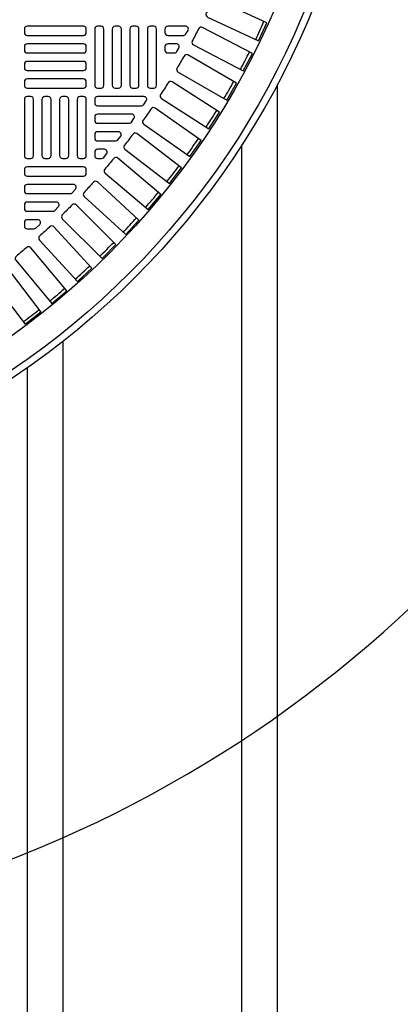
# Model space of a CAD drawing. Extents: x -169 to 6736, y -208 to 3022.
# Tile 461 of 656: x 1884 to 1895, y 1281 to 1308. Entities that reach past the tile are written whole.
import ezdxf

# ---------------------------------------------------------------- set-up
doc = ezdxf.new("R2010")
doc.units = 0
doc.header["$MEASUREMENT"] = 0
doc.header["$PDSIZE"] = 1
doc.linetypes.add('HIDDEN2', pattern=[0.28125, 0.1875, -0.09375])
doc.layers.get('DEFPOINTS').update_dxf_attribs({"linetype": 'CONTINUOUS'})
for name, color, linetype in [('DIM', 3, 'CONTINUOUS'), ('TANK-MANHOLE-COVER-40', 2, 'CONTINUOUS'), ('TANK-MANHOLE-COVER-HATCH-40', 252, 'CONTINUOUS'), ('TANK-SLOPE', 3, 'CONTINUOUS'), ('TANK-UST-RIB', 7, 'CONTINUOUS')]:
    doc.layers.add(name, color=color, linetype=linetype)
doc.styles.add('SIMPLEX', font='simplex')
doc.dimstyles.new('DIM64', dxfattribs={"dimscale": 64, "dimtxt": 0.09375, "dimasz": 0.09375, "dimexe": 0.0625, "dimexo": 0.0625, "dimgap": 0.046875, "dimtad": 1, "dimdec": 4, "dimzin": 3, "dimdsep": 46, "dimlunit": 4, "dimtxsty": 'SIMPLEX', "dimcen": 0, "dimclrd": 256, "dimclre": 256, "dimclrt": 256, "dimadec": 0, "dimazin": 0, "dimtfac": 1, "dimtdec": 4, "dimtmove": 0, "dimatfit": 3, "dimfxl": 1, "dimfrac": 2, "dimtolj": 1, "dimtzin": 0, "dimarcsym": 0})

# ---------------------------------------------------------------- blocks, each defined once
blk = doc.blocks.new('*D33')
at = {"layer": 'DEFPOINTS', "color": 0, "transparency": 16777216}
for p in [(1800.266, 1380.018), (2061.773, 1380.018), (2061.773, 1254.018)]:
    blk.add_point(p, dxfattribs=at)
at = {"layer": 'DIM', "lineweight": -2, "transparency": 16777216}
for p, q in [((1804.266, 1380.018), (2065.773, 1380.018)), ((2061.773, 1260.018), (2061.773, 1374.018))]:
    blk.add_line(p, q, dxfattribs=at)
at = {"layer": 'DIM', "transparency": 16777216}
for points in [[(2060.773, 1374.018), (2062.773, 1374.018), (2061.773, 1380.018)], [(2060.773, 1260.018), (2062.773, 1260.018), (2061.773, 1254.018)]]:
    blk.add_solid(points, dxfattribs=at)
at = {"layer": 'DIM', "transparency": 16777216, "insert": (2055.201, 1317.018), "char_height": 6, "attachment_point": 5, "rotation": 90, "style": 'SIMPLEX'}
blk.add_mtext('\\A1;10\'-6"', dxfattribs=at)

msp = doc.modelspace()

# ---------------------------------------------------------------- linework, layer by layer
at = {"layer": 'DEFPOINTS', "color": 8, "linetype": 'HIDDEN2', "ltscale": 0.125}
msp.add_circle((1871.12278, 1317.01762), 14, dxfattribs=at)
msp.add_circle((1871.12278, 1317.01762), 14, dxfattribs=at)
at = {"layer": 'TANK-MANHOLE-COVER-40', "color": 4, "linetype": 'Continuous'}
msp.add_circle((1871.12201, 1317.01762), 22.63902, dxfattribs=at)
at = {"layer": 'TANK-MANHOLE-COVER-40', "color": 1, "linetype": 'Continuous'}
msp.add_circle((1871.12201, 1317.01762), 22.44094, dxfattribs=at)
at = {"layer": 'TANK-MANHOLE-COVER-40', "color": 2, "linetype": 'Continuous'}
msp.add_circle((1871.12201, 1317.01762), 21.65354, dxfattribs=at)
at = {"layer": 'TANK-MANHOLE-COVER-HATCH-40', "linetype": 'Continuous'}
for points in [[(1889.29448, 1308.76001, -0.00491171), (1889.12875, 1308.4046, 0.41709369), (1889.1665, 1308.29926), (1890.59464, 1307.63331), (1890.82758, 1308.13285), (1889.39944, 1308.7988, 0.41709369), (1889.29448, 1308.76001)], [(1888.91699, 1307.9752, -0.00491171), (1888.73592, 1307.62735, 0.41709369), (1888.76904, 1307.52047), (1890.16677, 1306.79286), (1890.42127, 1307.28176), (1889.02355, 1308.00937, 0.41709369), (1888.91699, 1307.9752)], [(1888.50563, 1307.2076, -0.00491171), (1888.30955, 1306.86798, 0.41709369), (1888.33798, 1306.75975), (1889.70264, 1305.97187), (1889.97823, 1306.44921), (1888.61357, 1307.23709, 0.41709369), (1888.50563, 1307.2076)], [(1888.06118, 1306.45867, -0.00491171), (1887.85047, 1306.12793, 0.41709369), (1887.87416, 1306.01857), (1889.20315, 1305.17191), (1889.4993, 1305.63677), (1888.17031, 1306.48343, 0.41709369), (1888.06118, 1306.45867)], [(1887.58448, 1305.72985, -0.00491171), (1887.35955, 1305.40861, 0.41709369), (1887.37844, 1305.29832), (1888.66924, 1304.39449), (1888.98538, 1304.84599), (1887.69458, 1305.74982, 0.41709369), (1887.58448, 1305.72985)], [(1886.53804, 1304.338, -0.00491171), (1886.28597, 1304.03759, 0.41709369), (1886.29517, 1303.92607), (1887.50228, 1302.91319), (1887.85658, 1303.33542), (1886.64947, 1304.3483, 0.41709369), (1886.53804, 1304.338)], [(1885.37428, 1303.04266, -0.00491171), (1885.09698, 1302.76536, 0.41709369), (1885.09643, 1302.65346), (1886.21067, 1301.53922), (1886.60041, 1301.92897), (1885.48618, 1303.04321, 0.41709369), (1885.37428, 1303.04266)], [(1884.10204, 1301.85367, -0.00491171), (1883.80164, 1301.6016, 0.41709369), (1883.79134, 1301.49017), (1884.80422, 1300.28306), (1885.22645, 1300.63735), (1884.21357, 1301.84446, 0.41709369), (1884.10204, 1301.85367)], [(1883.42825, 1301.30192, -0.41709369), (1883.53926, 1301.28786), (1884.49853, 1300.03772), (1884.06125, 1299.70218), (1883.10198, 1300.95232, -0.41709369), (1883.11713, 1301.06319, 0.00491171), (1883.42825, 1301.30192)]]:
    msp.add_lwpolyline(points, format="xyb", dxfattribs=at)
at = {"layer": 'TANK-MANHOLE-COVER-HATCH-40', "linetype": 'Continuous', "flags": 128}
for points in [[(1885.76768, 1307.96251, 0.41421356), (1885.68894, 1308.04125), (1884.11414, 1308.04125, 0.41421356), (1884.0354, 1307.96251), (1884.0354, 1307.86408, 0.41421356), (1884.11414, 1307.78534), (1885.68894, 1307.78534, 0.41421356), (1885.76768, 1307.86408)], [(1886.08264, 1308.04125, 0.41421356), (1886.0039, 1307.96251), (1886.0039, 1306.3877, 0.41421356), (1886.08264, 1306.30896), (1886.18107, 1306.30896, 0.41421356), (1886.25981, 1306.3877), (1886.25981, 1307.96251, 0.41421356), (1886.18107, 1308.04125)], [(1886.57477, 1308.04125, 0.41421356), (1886.49603, 1307.96251), (1886.49603, 1306.3877, 0.41421356), (1886.57477, 1306.30896), (1886.67319, 1306.30896, 0.41421356), (1886.75193, 1306.3877), (1886.75193, 1307.96251, 0.41421356), (1886.67319, 1308.04125)], [(1887.0669, 1308.04125, 0.41421356), (1886.98815, 1307.96251), (1886.98815, 1306.3877, 0.41421356), (1887.0669, 1306.30896), (1887.16532, 1306.30896, 0.41421356), (1887.24406, 1306.3877), (1887.24406, 1307.96251, 0.41421356), (1887.16532, 1308.04125)], [(1887.55902, 1308.04125, 0.41421356), (1887.48028, 1307.96251), (1887.48028, 1306.3877, 0.41421356), (1887.55902, 1306.30896), (1887.65745, 1306.30896, 0.41421356), (1887.73619, 1306.3877), (1887.73619, 1307.96251, 0.41421356), (1887.65745, 1308.04125)], [(1885.76768, 1307.47038, 0.41421356), (1885.68894, 1307.54912), (1884.11414, 1307.54912, 0.41421356), (1884.0354, 1307.47038), (1884.0354, 1307.37195, 0.41421356), (1884.11414, 1307.29321), (1885.68894, 1307.29321, 0.41421356), (1885.76768, 1307.37195)], [(1885.76768, 1306.97825, 0.41421356), (1885.68894, 1307.05699), (1884.11414, 1307.05699, 0.41421356), (1884.0354, 1306.97825), (1884.0354, 1306.87983, 0.41421356), (1884.11414, 1306.80109), (1885.68894, 1306.80109, 0.41421356), (1885.76768, 1306.87983)], [(1885.76768, 1306.48613, 0.41421356), (1885.68894, 1306.56487), (1884.11414, 1306.56487, 0.41421356), (1884.0354, 1306.48613), (1884.0354, 1306.3877, 0.41421356), (1884.11414, 1306.30896), (1885.68894, 1306.30896, 0.41421356), (1885.76768, 1306.3877)], [(1884.11414, 1306.07274, 0.41421356), (1884.0354, 1305.994), (1884.0354, 1304.4192, 0.41421356), (1884.11414, 1304.34046), (1884.21256, 1304.34046, 0.41421356), (1884.2913, 1304.4192), (1884.2913, 1305.994, 0.41421356), (1884.21256, 1306.07274)], [(1884.60627, 1306.07274, 0.41421356), (1884.52752, 1305.994), (1884.52752, 1304.4192, 0.41421356), (1884.60627, 1304.34046), (1884.70469, 1304.34046, 0.41421356), (1884.78343, 1304.4192), (1884.78343, 1305.994, 0.41421356), (1884.70469, 1306.07274)], [(1885.09839, 1306.07274, 0.41421356), (1885.01965, 1305.994), (1885.01965, 1304.4192, 0.41421356), (1885.09839, 1304.34046), (1885.19682, 1304.34046, 0.41421356), (1885.27556, 1304.4192), (1885.27556, 1305.994, 0.41421356), (1885.19682, 1306.07274)], [(1885.59052, 1306.07274, 0.41421356), (1885.51178, 1305.994), (1885.51178, 1304.4192, 0.41421356), (1885.59052, 1304.34046), (1885.68894, 1304.34046, 0.41421356), (1885.76768, 1304.4192), (1885.76768, 1305.994, 0.41421356), (1885.68894, 1306.07274)]]:
    msp.add_lwpolyline(points, format="xyb", close=True, dxfattribs=at)
at = {"layer": 'TANK-MANHOLE-COVER-HATCH-40', "linetype": 'Continuous'}
for points in [[(1888.05115, 1307.78534), (1888.49232, 1307.78534, 0.26794919), (1888.56051, 1307.82471), (1888.61733, 1307.92314, 0.57735027), (1888.54914, 1308.04125), (1888.05115, 1308.04125), (1888.05115, 1308.04125, 0.41421356), (1887.97241, 1307.96251), (1887.97241, 1307.86408), (1887.97241, 1307.86408, 0.41421356)], [(1888.05115, 1307.29321), (1888.23639, 1307.29321, 0.27209959), (1888.30519, 1307.33364), (1888.36, 1307.43207, 0.57220395), (1888.29121, 1307.54912), (1888.05115, 1307.54912), (1888.05115, 1307.54912, 0.41421356), (1887.97241, 1307.47038), (1887.97241, 1307.37195), (1887.97241, 1307.37195, 0.41421356)], [(1886.08264, 1305.81684), (1887.31588, 1305.81684, 0.24862232), (1887.38104, 1305.85137), (1887.44781, 1305.9498, 0.60176538), (1887.38265, 1306.07274), (1886.08264, 1306.07274), (1886.08264, 1306.07274, 0.41421356), (1886.0039, 1305.994), (1886.0039, 1305.89558), (1886.0039, 1305.89558, 0.41421356)], [(1886.08264, 1305.32471), (1886.96664, 1305.32471, 0.24054885), (1887.03043, 1305.35728), (1887.10167, 1305.45571, 0.61218964), (1887.03789, 1305.58062), (1886.08264, 1305.58062), (1886.08264, 1305.58062, 0.41421356), (1886.0039, 1305.50188), (1886.0039, 1305.40345), (1886.0039, 1305.40345, 0.41421356)], [(1886.08264, 1304.83258), (1886.59389, 1304.83258, 0.23232365), (1886.6562, 1304.86319), (1886.73223, 1304.96162, 0.62295027), (1886.66991, 1305.08849), (1886.08264, 1305.08849), (1886.08264, 1305.08849, 0.41421356), (1886.0039, 1305.00975), (1886.0039, 1304.91132), (1886.0039, 1304.91132, 0.41421356)], [(1887.07682, 1305.023, -0.00491946), (1886.83772, 1304.71139, 0.41709369), (1886.85178, 1304.60038), (1888.10192, 1303.64111), (1888.43746, 1304.07839), (1887.18682, 1305.03804, 0.41710279)], [(1886.0039, 1304.51762), (1886.0039, 1304.4192), (1886.0039, 1304.4192, 0.41421356), (1886.08264, 1304.34046), (1886.19587, 1304.34046, 0.2239262), (1886.25662, 1304.3691), (1886.33779, 1304.46753, 0.63408546), (1886.27704, 1304.59636), (1886.08264, 1304.59636), (1886.08264, 1304.59636, 0.41421356)], [(1884.11414, 1303.84833), (1885.68894, 1303.84833, 0.41421356), (1885.76768, 1303.92707), (1885.76768, 1304.0255, 0.41421356), (1885.68894, 1304.10424), (1884.11414, 1304.10424, 0.41421356), (1884.0354, 1304.0255), (1884.0354, 1303.92707, 0.41421356)], [(1884.11414, 1303.35621), (1885.31541, 1303.35621, 0.20651443), (1885.37269, 1303.38092), (1885.46553, 1303.47934, 0.6576677), (1885.40825, 1303.61211), (1884.11414, 1303.61211), (1884.11414, 1303.61211, 0.41421356), (1884.0354, 1303.53337), (1884.0354, 1303.43495), (1884.0354, 1303.43495, 0.41421356)], [(1885.70969, 1303.27669), (1886.87147, 1302.21211), (1887.24384, 1302.61849), (1886.08206, 1303.68306, 0.41709369), (1885.97029, 1303.67763, -0.00491171), (1885.70536, 1303.38851, 0.41709369)], [(1884.11414, 1302.86408), (1884.82755, 1302.86408, 0.19743793), (1884.88291, 1302.88683), (1884.98246, 1302.98525, 0.67023271), (1884.9271, 1303.11999), (1884.11414, 1303.11999), (1884.11414, 1303.11999, 0.41421356), (1884.0354, 1303.04125), (1884.0354, 1302.94282), (1884.0354, 1302.94282, 0.41421356)], [(1884.11414, 1302.37195), (1884.3033, 1302.37195, 0.1880618), (1884.3566, 1302.39274), (1884.46363, 1302.49116, 0.68341411), (1884.41033, 1302.62786), (1884.11414, 1302.62786), (1884.11414, 1302.62786, 0.41421356), (1884.0354, 1302.54912), (1884.0354, 1302.45069), (1884.0354, 1302.45069, 0.41421356)], [(1884.45658, 1302.05758), (1885.52115, 1300.8958), (1885.92752, 1301.26817), (1884.86295, 1302.42995, 0.41709369), (1884.75113, 1302.43428, -0.00491171), (1884.46201, 1302.16935, 0.41709369)]]:
    msp.add_lwpolyline(points, format="xyb", close=True, dxfattribs=at)
for start, end in [(334.266426, 335.733574), (331.766426, 333.233574), (329.266426, 330.733574), (326.766426, 328.233574), (324.266426, 325.733574), (321.766426, 323.233574), (319.266426, 320.733574), (316.766426, 318.233574), (314.266426, 315.733574), (311.766426, 313.233574), (309.266426, 310.733574), (306.766426, 308.233574)]:
    msp.add_arc((1871.12201, 1317.01762), 21.52559, start, end, dxfattribs=at)
at = {"layer": 'TANK-SLOPE'}
msp.add_lwpolyline([(1867.62201, 1282.43278), (1870.53706, 1282.38354, 1.01702303), (1870.53768, 1351.65172), (1868.62201, 1351.6194)], format="xyb", dxfattribs=at)
at = {"layer": 'TANK-UST-RIB'}
for p, q in [((1891.12201, 1256.01839), (1891.12201, 1306.4106)), ((1890.12201, 1254.01839), (1890.12201, 1304.70883)), ((1885.12201, 1254.01839), (1885.12201, 1299.22723)), ((1884.12201, 1256.01839), (1884.12201, 1298.48396))]:
    msp.add_line(p, q, dxfattribs=at)

# ---------------------------------------------------------------- dimensions: what is measured, and where the dimension line sits
at = {"layer": 'DIM'}
dim = msp.add_linear_dim(base=(2061.77254, 1380.01839), p1=(2061.77254, 1254.01839), p2=(1800.26617, 1380.01839), angle=90, dimstyle='DIM64', dxfattribs=at)
dim.commit()
dim.dimension.update_dxf_attribs({"geometry": '*D33', "text_midpoint": (2055.20111, 1317.01839)})

doc.saveas('drawing.dxf')
